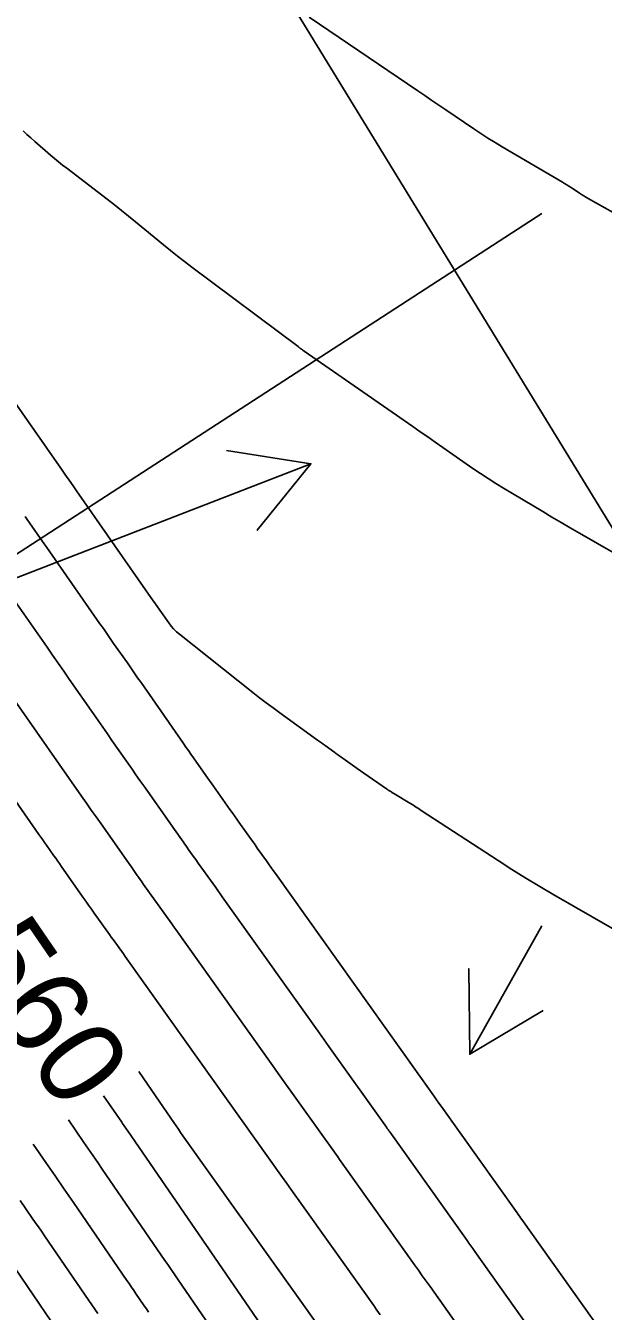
# Model space of a CAD drawing. Extents: x 954385 to 988206, y 1868364 to 1924553.
# Drawn here: x 956070.9 to 956111.5, y 1922541.9 to 1922632.1 of the extents above; entities that cross this region are included whole.
import ezdxf

# ---------------------------------------------------------------- set-up
doc = ezdxf.new("R2010")
doc.units = 0
for name, color, linetype in [('26', 7, 'Continuous'), ('5', 7, 'Continuous'), ('6', 7, 'Continuous'), ('7', 7, 'Continuous'), ('Default', 7, 'Continuous')]:
    doc.layers.add(name, color=color, linetype=linetype)

msp = doc.modelspace()

# ---------------------------------------------------------------- linework, layer by layer
at = {"layer": '26'}
for points in [[(956107.131, 1922618.928), (955907.99, 1922489.865), (955910.719, 1922495.209), (955907.99, 1922489.865), (955913.982, 1922490.174)], [(956007.131, 1922568.928), (956090.92, 1922601.37), (956087.158, 1922596.696), (956090.92, 1922601.37), (956084.992, 1922602.291)], [(956107.131, 1922568.928), (956102.073, 1922559.932), (956102.004, 1922565.932), (956102.073, 1922559.932), (956107.234, 1922562.991)]]:
    msp.add_lwpolyline(points, dxfattribs=at)
at = {"layer": '6'}
for points in [[(956070.856, 1922597.664), (956071.008, 1922597.446), (956071.161, 1922597.228), (956072.076, 1922595.918), (956072.381, 1922595.481), (956076.112, 1922590.14), (956076.353, 1922589.796), (956076.593, 1922589.452), (956076.833, 1922589.107), (956077.074, 1922588.763), (956078.035, 1922587.386), (956078.276, 1922587.041), (956078.516, 1922586.697), (956078.757, 1922586.353), (956078.997, 1922586.008), (956081.979, 1922581.736), (956082.153, 1922581.486), (956082.328, 1922581.237), (956082.503, 1922580.988), (956082.678, 1922580.738), (956083.555, 1922579.493), (956084.081, 1922578.746), (956085.232, 1922577.11), (956085.392, 1922576.883), (956085.552, 1922576.657), (956085.713, 1922576.43), (956085.874, 1922576.204), (956086.521, 1922575.296), (956086.68, 1922575.072), (956086.84, 1922574.848), (956086.999, 1922574.624), (956087.159, 1922574.4), (956087.797, 1922573.504), (956087.957, 1922573.28), (956088.116, 1922573.056), (956088.276, 1922572.831), (956088.436, 1922572.607), (956099.432, 1922557.171), (956099.59, 1922556.948), (956099.749, 1922556.726), (956099.907, 1922556.504), (956100.065, 1922556.282), (956105.404, 1922548.794), (956105.486, 1922548.679), (956105.568, 1922548.563), (956105.65, 1922548.448), (956105.732, 1922548.333), (956111.364, 1922540.414)], [(956089.022, 1922538.593), (956083.887, 1922546.069), (956083.795, 1922546.203), (956083.703, 1922546.337), (956083.427, 1922546.74), (956083.335, 1922546.874), (956078.309, 1922554.196), (956078.089, 1922554.516), (956077.705, 1922555.076), (956077.65, 1922555.156), (956076.373, 1922557.016)]]:
    msp.add_lwpolyline(points, dxfattribs=at)
at = {"layer": '7'}
for points in [[(956090.8, 1922632.693), (956098.44, 1922627.528), (956098.93, 1922627.197), (956099.42, 1922626.865), (956099.911, 1922626.533), (956100.401, 1922626.2), (956102.36, 1922624.871), (956102.853, 1922624.542), (956103.35, 1922624.221), (956103.853, 1922623.909), (956104.36, 1922623.604), (956108.58, 1922621.115), (956108.733, 1922621.024), (956108.885, 1922620.931), (956109.035, 1922620.837), (956109.185, 1922620.741), (956109.782, 1922620.354), (956109.932, 1922620.258), (956110.083, 1922620.165), (956110.236, 1922620.075), (956110.391, 1922619.987), (956112.142, 1922619.004)], [(956070.719, 1922624.724), (956070.988, 1922624.475), (956071.26, 1922624.229), (956071.536, 1922623.987), (956072.646, 1922623.027), (956072.925, 1922622.789), (956073.208, 1922622.555), (956073.494, 1922622.325), (956073.783, 1922622.1), (956076.623, 1922619.921), (956077.124, 1922619.533), (956077.622, 1922619.141), (956078.116, 1922618.744), (956078.607, 1922618.344), (956080.565, 1922616.733), (956081.056, 1922616.333), (956081.552, 1922615.939), (956082.053, 1922615.551), (956082.558, 1922615.168), (956090.022, 1922609.584), (956090.036, 1922609.573), (956090.05, 1922609.562), (956090.063, 1922609.552), (956090.077, 1922609.541), (956090.131, 1922609.497), (956090.145, 1922609.487), (956090.159, 1922609.476), (956090.172, 1922609.466), (956090.186, 1922609.455), (956090.331, 1922609.351), (956090.36, 1922609.331), (956090.389, 1922609.31), (956090.418, 1922609.29), (956090.447, 1922609.269), (956098.077, 1922603.975), (956098.605, 1922603.609), (956099.132, 1922603.243), (956099.659, 1922602.876), (956100.186, 1922602.509), (956102.294, 1922601.041), (956102.824, 1922600.679), (956103.36, 1922600.326), (956103.902, 1922599.982), (956104.45, 1922599.648), (956107.201, 1922598.005), (956107.842, 1922597.624), (956108.485, 1922597.246), (956109.13, 1922596.87), (956109.776, 1922596.497), (956113.57, 1922594.32)], [(956068.906, 1922607.426), (956073.245, 1922601.215), (956073.449, 1922600.922), (956073.654, 1922600.63), (956074.062, 1922600.044), (956074.267, 1922599.752), (956074.471, 1922599.459), (956079.86, 1922591.746), (956080.004, 1922591.539), (956080.04, 1922591.487), (956080.944, 1922590.193), (956081.108, 1922589.975), (956081.287, 1922589.771), (956081.48, 1922589.581), (956081.687, 1922589.404), (956086.847, 1922585.315), (956087.317, 1922584.948), (956087.791, 1922584.585), (956088.269, 1922584.229), (956088.751, 1922583.878), (956091.397, 1922581.978), (956091.527, 1922581.884), (956091.657, 1922581.789), (956091.787, 1922581.694), (956091.916, 1922581.599), (956092.592, 1922581.096), (956092.641, 1922581.06), (956092.69, 1922581.024), (956092.739, 1922580.989), (956092.789, 1922580.954), (956093.038, 1922580.78), (956093.187, 1922580.676), (956094.174, 1922579.986), (956094.639, 1922579.661), (956096.233, 1922578.547), (956096.274, 1922578.519), (956096.316, 1922578.491), (956096.358, 1922578.464), (956096.4, 1922578.438), (956096.571, 1922578.333), (956096.614, 1922578.307), (956096.656, 1922578.281), (956096.699, 1922578.255), (956096.742, 1922578.229), (956097.873, 1922577.544), (956098.075, 1922577.42), (956098.277, 1922577.295), (956098.477, 1922577.167), (956098.676, 1922577.039), (956104.061, 1922573.525), (956105.028, 1922572.903), (956106.005, 1922572.295), (956106.989, 1922571.7), (956107.982, 1922571.12), (956114.79, 1922567.202)], [(956107.545, 1922538.898), (956102.426, 1922546.097), (956102.291, 1922546.287), (956102.156, 1922546.476), (956102.021, 1922546.665), (956101.886, 1922546.855), (956096.454, 1922554.474), (956096.395, 1922554.557), (956096.337, 1922554.639), (956096.278, 1922554.721), (956096.219, 1922554.803), (956092.182, 1922560.471), (956091.518, 1922561.404), (956085.172, 1922570.312), (956084.704, 1922570.968), (956084.237, 1922571.624), (956083.009, 1922573.348), (956082.835, 1922573.592), (956082.661, 1922573.836), (956082.314, 1922574.324), (956082.227, 1922574.447), (956082.14, 1922574.569), (956082.054, 1922574.691), (956081.967, 1922574.814), (956081.234, 1922575.855), (956080.847, 1922576.406), (956079.463, 1922578.371), (956079.189, 1922578.76), (956078.916, 1922579.149), (956078.643, 1922579.539), (956078.371, 1922579.929), (956076.958, 1922581.953), (956076.632, 1922582.42), (956076.306, 1922582.887), (956075.979, 1922583.355), (956075.653, 1922583.822), (956073.962, 1922586.245), (956073.571, 1922586.805), (956073.181, 1922587.364), (956072.79, 1922587.924), (956072.399, 1922588.483), (956069.78, 1922592.232)], [(956103.706, 1922537.412), (956099.29, 1922543.62), (956099.017, 1922544.004), (956098.744, 1922544.388), (956098.471, 1922544.772), (956098.197, 1922545.156), (956093.163, 1922552.217), (956093.044, 1922552.384), (956092.925, 1922552.551), (956092.806, 1922552.718), (956092.686, 1922552.885), (956088.744, 1922558.42), (956088.132, 1922559.278), (956081.436, 1922568.678), (956081.292, 1922568.88), (956081.149, 1922569.082), (956079.178, 1922571.849), (956079.043, 1922572.038), (956078.818, 1922572.355), (956078.773, 1922572.418), (956078.728, 1922572.481), (956078.683, 1922572.545), (956078.638, 1922572.608), (956078.296, 1922573.094), (956078.112, 1922573.357), (956076.186, 1922576.092), (956075.845, 1922576.577), (956075.505, 1922577.062), (956075.164, 1922577.548), (956074.825, 1922578.034), (956070.124, 1922584.767)], [(956066.668, 1922582.743), (956071.832, 1922575.346), (956071.962, 1922575.16), (956072.092, 1922574.974), (956072.222, 1922574.789), (956072.352, 1922574.604), (956072.874, 1922573.863), (956073.004, 1922573.677), (956073.135, 1922573.492), (956073.265, 1922573.307), (956073.396, 1922573.122), (956074.92, 1922570.955), (956075.118, 1922570.675), (956075.316, 1922570.394), (956075.515, 1922570.114), (956075.715, 1922569.833), (956076.669, 1922568.494), (956076.79, 1922568.324), (956076.911, 1922568.154), (956077.032, 1922567.984), (956077.153, 1922567.814), (956077.638, 1922567.133), (956077.759, 1922566.963), (956077.88, 1922566.793), (956078.002, 1922566.623), (956078.123, 1922566.452), (956088.935, 1922551.275), (956089.224, 1922550.869), (956089.513, 1922550.463), (956089.802, 1922550.058), (956090.091, 1922549.652), (956094.871, 1922542.948), (956095.101, 1922542.624), (956095.332, 1922542.301), (956095.562, 1922541.977), (956095.793, 1922541.653)], [(956091.712, 1922540.505), (956086.191, 1922548.249), (956086.101, 1922548.376), (956086.01, 1922548.503), (956081.942, 1922554.214), (956081.778, 1922554.445), (956081.616, 1922554.676), (956081.455, 1922554.907), (956081.294, 1922555.14), (956080.314, 1922556.568), (956078.845, 1922558.709)], [(956086.356, 1922537.183), (956081.86, 1922543.728), (956081.761, 1922543.872), (956081.662, 1922544.017), (956081.562, 1922544.162), (956081.463, 1922544.306), (956081.066, 1922544.885), (956080.868, 1922545.174), (956080.669, 1922545.463), (956076.277, 1922551.862), (956075.954, 1922552.332), (956075.309, 1922553.273), (956074.986, 1922553.744), (956073.902, 1922555.322)], [(956079.529, 1922541.831), (956079.376, 1922542.053), (956079.224, 1922542.275), (956078.614, 1922543.164), (956078.461, 1922543.386), (956078.309, 1922543.608), (956078.156, 1922543.831), (956078.004, 1922544.053), (956074.246, 1922549.528), (956073.925, 1922549.995), (956073.604, 1922550.462), (956072.963, 1922551.397), (956072.642, 1922551.864), (956072.321, 1922552.332), (956071.431, 1922553.629)], [(956075.956, 1922541.743), (956075.75, 1922542.043), (956075.544, 1922542.342), (956075.339, 1922542.642), (956072.215, 1922547.193), (956072.002, 1922547.504), (956071.788, 1922547.814), (956071.575, 1922548.125), (956071.362, 1922548.435), (956070.51, 1922549.677)], [(956072.673, 1922541.232), (956070.184, 1922544.859)]]:
    msp.add_lwpolyline(points, dxfattribs=at)
at = {"layer": 'Default'}
msp.add_line((957221.14, 1920784.239), (956045.796, 1922705.182), dxfattribs=at)

# ---------------------------------------------------------------- texts
at = {"layer": '5'}
msp.add_text('560', height=6, rotation=304.41727, dxfattribs=at).set_placement((956066.026, 1922566.81))

doc.saveas('drawing.dxf')
